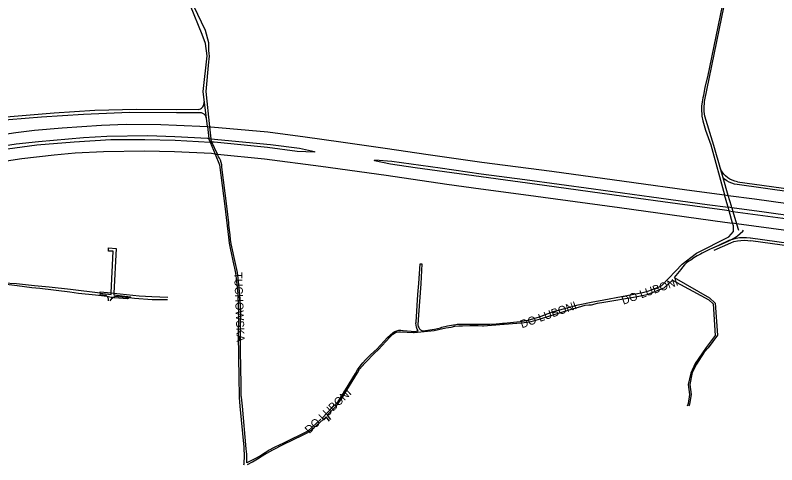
# Model space of a CAD drawing. Extents: x -304109 to -273954, y 21500 to 39796.
# Drawn here: x -291935 to -290984, y 24677 to 25238 of the extents above; entities that cross this region are included whole.
import ezdxf

# ---------------------------------------------------------------- set-up
doc = ezdxf.new("R2010")
doc.units = 0
doc.layers.add('krawedzie_ulic', color=7, linetype='Continuous')
doc.layers.add('nazwy_ulic', color=7, linetype='Continuous')

msp = doc.modelspace()

# ---------------------------------------------------------------- linework, layer by layer
at = {"layer": 'krawedzie_ulic'}
for points in [[(-290976.947, 25599.449), (-290987.733, 25547.057), (-290997.061, 25500), (-291008.081, 25441.889), (-291014.857, 25409.782), (-291018.185, 25394.682), (-291041.398, 25299.031), (-291052.341, 25250), (-291070.829, 25161.41), (-291074.104, 25148.78), (-291075.843, 25138.149), (-291076.517, 25135.384), (-291077.455, 25130.228), (-291077.999, 25125.015), (-291078.143, 25119.776), (-291077.887, 25114.541), (-291077.605, 25112.537), (-291076.492, 25106.541), (-291074.989, 25100.63), (-291073.101, 25094.831), (-291066.681, 25076.584), (-291049.397, 25014.029)], [(-291053.929, 25045.397), (-291062.648, 25075.647), (-291074.242, 25112.539), (-291074.739, 25118.039), (-291074.837, 25123.56), (-291074.535, 25129.074), (-291074.363, 25130.75), (-291049.749, 25250), (-291044.725, 25273.891), (-291041.858, 25286.027), (-291039.558, 25294.689), (-291036.106, 25310.266), (-291032.264, 25325.751), (-291031.184, 25329.828)], [(-291695.158, 25099.271), (-291700.602, 25143.366), (-291695.471, 25187.538), (-291697.718, 25202.963), (-291701.657, 25214.544), (-291716.423, 25250)], [(-291712.361, 25250), (-291697.782, 25219.741), (-291693.885, 25204.321), (-291693.861, 25194.203), (-291693.298, 25190.707), (-291693.133, 25187.17), (-291693.367, 25183.637), (-291693.998, 25180.153), (-291694.006, 25180.119)], [(-291693.972, 25180.262), (-291697.349, 25143.171), (-291692.617, 25099.158)], [(-291705.702, 25120.723), (-291703.956, 25121.421), (-291702.397, 25122.472), (-291701.095, 25123.828), (-291700.108, 25125.428), (-291699.48, 25127.201), (-291699.241, 25129.066), (-291699.302, 25130.31)], [(-292164.64, 25067.749), (-292141.066, 25072.442), (-292114.941, 25077.949), (-292099.716, 25081.39), (-292052.633, 25091.306), (-292004.892, 25099.568), (-291943.117, 25107.989), (-291902.463, 25111.369), (-291849.857, 25115.001), (-291792.331, 25117.185), (-291733.982, 25116.855), (-291704.735, 25116.953)], [(-291705.703, 25120.719), (-291733.699, 25120.119), (-291783.732, 25120.833), (-291835.699, 25119.364), (-291886.352, 25116.209), (-291941.644, 25111.455), (-291998.621, 25104.018), (-292030.594, 25098.726), (-292066.636, 25091.797), (-292115.198, 25081.393), (-292151.24, 25074.302)], [(-291704.73, 25116.951), (-291702.965, 25116.727), (-291701.294, 25116.116), (-291699.8, 25115.148), (-291698.56, 25113.872), (-291697.635, 25112.352), (-291697.071, 25110.664), (-291696.934, 25109.775)], [(-292172.44, 25047.582), (-292162.925, 25049.402), (-292115.73, 25059.056), (-292044.749, 25073.614), (-291998.984, 25081.934), (-291968.107, 25087.116), (-291934.372, 25092.103), (-291911.158, 25094.846), (-291876.474, 25097.846), (-291827.436, 25101.226), (-291796.722, 25102.37), (-291753.46, 25101.994), (-291733.975, 25100.999), (-291695.158, 25099.271)], [(-291695.158, 25099.271), (-291693.32, 25084.384)], [(-291695.158, 25099.271), (-291692.617, 25099.158)], [(-291692.617, 25099.158), (-291691.005, 25084.162)], [(-291692.617, 25099.158), (-291690.778, 25099.076), (-291619.737, 25092.566), (-291573.022, 25086.342), (-291528.627, 25080.32), (-291473.132, 25072.27), (-291419.4, 25064.481), (-291352.687, 25055.059), (-291264.947, 25043.63), (-291162.894, 25029.5), (-291096.398, 25020.41), (-291049.397, 25014.029)], [(-291693.32, 25084.384), (-291694.944, 25084.54), (-291735.779, 25086.492), (-291769.684, 25087.598), (-291820.698, 25086.785), (-291849.939, 25085.288), (-291905.95, 25080.468), (-291933.839, 25077.21), (-291992.895, 25068.076), (-292048.403, 25057.718), (-292115.953, 25044.175), (-292176.017, 25031.976)], [(-292176.616, 25027.444), (-292134.003, 25035.847), (-292116.791, 25039.496), (-292056.216, 25052.062), (-291997.395, 25063.393), (-291944.859, 25071.373), (-291908.079, 25076.33), (-291861.762, 25080.201), (-291815.633, 25083.23), (-291773.463, 25083.296), (-291735.632, 25082.359), (-291691.708, 25080.016)], [(-291693.32, 25084.384), (-291693.247, 25083.797), (-291691.708, 25080.016)], [(-291693.32, 25084.384), (-291691.005, 25084.162)], [(-291691.708, 25080.016), (-291685.622, 25065.068)], [(-291689.537, 25079.9), (-291691.708, 25080.016)], [(-291691.005, 25084.162), (-291690.857, 25082.787), (-291689.537, 25079.9)], [(-291691.005, 25084.162), (-291616.192, 25076.987), (-291580.228, 25072.225), (-291561.295, 25068.306), (-291561.428, 25067.196), (-291583.034, 25068.227), (-291620.07, 25073.312), (-291686.762, 25079.752), (-291689.537, 25079.9)], [(-291682.619, 25064.773), (-291689.537, 25079.9)], [(-291685.622, 25065.068), (-291690.082, 25065.506), (-291736.187, 25067.826), (-291773.592, 25068.74), (-291824.926, 25067.791), (-291860.212, 25065.974), (-291886.505, 25063.662), (-291926.942, 25058.856), (-291978.846, 25051.161), (-292029.535, 25042.085), (-292117.702, 25024.403), (-292175.921, 25012.909)], [(-291685.622, 25065.068), (-291680.19, 25051.726), (-291673.237, 25000), (-291668.994, 24961.313), (-291667.994, 24953.541), (-291666.96, 24947.622), (-291662.026, 24925.849), (-291661.257, 24922.516), (-291660.083, 24916.067), (-291659.303, 24909.559), (-291656.846, 24886.585)], [(-291685.622, 25065.068), (-291682.619, 25064.773)], [(-291668.524, 24979.223), (-291670.797, 25000), (-291677.21, 25048.709), (-291677.369, 25051.662), (-291677.924, 25054.566), (-291678.866, 25057.37), (-291680.178, 25060.02), (-291681.127, 25061.51), (-291682.619, 25064.773)], [(-291682.619, 25064.773), (-291623.807, 25058.998), (-291553.528, 25049.723), (-291471.884, 25038.511), (-291396.192, 25027.347), (-291353.856, 25021.496), (-291300.506, 25014.568), (-291180.491, 24998.035), (-291049.229, 24980.019), (-291039.315, 24978.639)], [(-291043.794, 24994.055), (-291049.292, 24994.801), (-291108.21, 25002.982), (-291175.235, 25012.098), (-291274.069, 25025.793), (-291353.367, 25036.404), (-291435.579, 25047.923), (-291466.496, 25052.401), (-291486.567, 25056.644), (-291486.248, 25057.745), (-291465.036, 25056.264), (-291404.342, 25047.728), (-291353.307, 25040.408), (-291298.878, 25033.27), (-291212.922, 25021.4), (-291140.608, 25011.555), (-291071.065, 25002.172), (-291045.104, 24998.565)], [(-291053.929, 25045.397), (-291054.051, 25045.609), (-291055.053, 25047.873)], [(-291051, 25035.235), (-291053.929, 25045.397)], [(-291033.279, 25030.43), (-291036.544, 25031.133), (-291039.702, 25032.221), (-291042.707, 25033.678), (-291045.517, 25035.484), (-291048.092, 25037.613), (-291050.393, 25040.033), (-291052.389, 25042.712), (-291053.929, 25045.397)], [(-291051, 25035.235), (-291051.409, 25035.617)], [(-291044.705, 25013.392), (-291051, 25035.235)], [(-291033.77, 25026.851), (-291037.154, 25027.467), (-291040.444, 25028.472), (-291043.595, 25029.852), (-291046.564, 25031.588), (-291049.313, 25033.657), (-291051, 25035.235)], [(-291033.28, 25030.429), (-290957.513, 25020.009), (-290885.685, 25010.202), (-290869.351, 25008.08), (-290773.911, 24994.678), (-290725.03, 24987.92)], [(-290725.459, 24984.11), (-290778.482, 24991.505), (-290869.903, 25004.613), (-290965.733, 25017.564), (-291033.768, 25026.852)], [(-291045.104, 24998.565), (-291045.521, 25000), (-291049.397, 25014.029)], [(-291049.397, 25014.029), (-291044.705, 25013.392)], [(-291040.236, 24997.888), (-291040.845, 25000), (-291044.705, 25013.392)], [(-291044.705, 25013.392), (-291012.02, 25008.955), (-290928.893, 24997.457), (-290870.938, 24989.583), (-290753.268, 24973.191), (-290715.171, 24967.847)], [(-291043.794, 24994.055), (-291045.104, 24998.565)], [(-291040.236, 24997.888), (-291045.104, 24998.565)], [(-291039.315, 24978.639), (-291043.794, 24994.055)], [(-291043.794, 24994.055), (-291038.942, 24993.397)], [(-291040.236, 24997.888), (-291038.942, 24993.397)], [(-290713.094, 24952.844), (-290720.057, 24953.822), (-290871.953, 24974.815), (-290923.431, 24981.746), (-290999.948, 24992.29), (-291040.236, 24997.888)], [(-291038.942, 24993.397), (-291034.496, 24977.968)], [(-291038.942, 24993.397), (-290963.958, 24983.223), (-290883.34, 24972.095), (-290871.594, 24970.588), (-290712.83, 24948.814)], [(-291665.358, 24952.831), (-291666.296, 24958.306), (-291666.838, 24963.834), (-291666.858, 24964.165), (-291668.243, 24976.237), (-291668.524, 24979.225)], [(-291552.341, 24734.702), (-291537.61, 24750), (-291534.665, 24752.731), (-291532.006, 24755.742), (-291529.66, 24759.002), (-291527.649, 24762.479), (-291527.464, 24762.844), (-291510.416, 24790.691), (-291507.644, 24795.441), (-291504.534, 24799.978), (-291501.103, 24804.276), (-291497.778, 24807.9), (-291491.602, 24814.176), (-291483.345, 24821.816), (-291470.232, 24835.654), (-291467.103, 24838.803), (-291463.704, 24841.658), (-291463.044, 24842.154), (-291460.945, 24843.421), (-291458.668, 24844.33), (-291456.274, 24844.858), (-291453.826, 24844.99), (-291451.389, 24844.723), (-291450.767, 24844.589), (-291440.809, 24843.571), (-291438.116, 24843.334), (-291435.417, 24843.496), (-291432.772, 24844.054), (-291432.206, 24844.228), (-291433.405, 24846.391), (-291434.241, 24848.719), (-291434.691, 24851.151), (-291434.744, 24853.624), (-291434.631, 24854.778), (-291432.515, 24889.515), (-291431.292, 24903.163), (-291429.458, 24928.007), (-291427.294, 24927.822), (-291428.718, 24902.834), (-291431.696, 24864.191), (-291432.327, 24851.419), (-291432.013, 24849.696), (-291431.318, 24848.088), (-291430.277, 24846.68), (-291428.944, 24845.543), (-291427.389, 24844.737), (-291425.727, 24844.309), (-291411.533, 24846.198), (-291407.838, 24846.941), (-291404.243, 24848.071), (-291402.512, 24848.77), (-291395.226, 24850.339), (-291387.867, 24851.514), (-291386.508, 24851.687), (-291383.303, 24852.339), (-291380.042, 24852.596), (-291377.121, 24852.487), (-291342.401, 24852.377), (-291334.494, 24852.828), (-291326.62, 24853.677), (-291325.022, 24853.899), (-291304.448, 24855.739), (-291294.497, 24857.568), (-291280.649, 24861.508), (-291264.384, 24867.811), (-291232.059, 24876.752), (-291216.007, 24879.772), (-291200, 24882.814), (-291155.977, 24891.214), (-291149.821, 24892.558), (-291143.764, 24894.29), (-291137.828, 24896.402), (-291132.038, 24898.887), (-291127.921, 24900.928), (-291102.414, 24927.408), (-291084.5, 24941.04), (-291044.085, 24961.696), (-291038.279, 24968.376), (-291038.342, 24975.291), (-291039.315, 24978.639)], [(-291034.496, 24977.968), (-291039.315, 24978.639)], [(-291034.496, 24977.968), (-291032.147, 24969.818)], [(-290711.845, 24933.769), (-290873.319, 24955.76), (-290969.489, 24968.916), (-291034.496, 24977.968)], [(-291040.819, 24958.137), (-291036.993, 24960.298), (-291033.316, 24962.834), (-291029.879, 24965.689), (-291026.712, 24968.84), (-291025.82, 24969.836)], [(-291062.21, 24944.9), (-291041.76, 24954.192)], [(-291056.918, 24950.875), (-291044.954, 24956.261), (-291040.883, 24958.101), (-291040.819, 24958.137)], [(-291043.307, 24957.236), (-291056.918, 24950.875)], [(-291043.307, 24957.239), (-291040.819, 24958.137)], [(-291041.759, 24954.194), (-291037.642, 24955.549), (-291033.418, 24956.518), (-291029.123, 24957.094), (-291024.793, 24957.272), (-291020.464, 24957.05), (-291016.79, 24956.544)], [(-291040.819, 24958.137), (-291039.182, 24958.728), (-291034.938, 24959.835), (-291030.611, 24960.551), (-291026.237, 24960.87), (-291021.852, 24960.789), (-291017.493, 24960.309), (-291017.084, 24960.244)], [(-291017.085, 24960.243), (-290951.35, 24951.172), (-290873.418, 24940.848), (-290756.149, 24924.781), (-290734.585, 24922.08)], [(-290734.546, 24918.349), (-290811.553, 24928.816), (-290873.813, 24937.438), (-290941.356, 24946.311), (-291016.788, 24956.543)], [(-291815.31, 24891.475), (-291812.87, 24943.868), (-291818.895, 24943.847), (-291818.783, 24947.709), (-291809.231, 24947.011), (-291812.104, 24891.14)], [(-291553.661, 24733.581), (-291569.867, 24718.675), (-291600, 24703.919), (-291610.824, 24698.669), (-291612.674, 24697.771), (-291618.064, 24694.857), (-291623.252, 24691.598), (-291628.95, 24688.041), (-291635.93, 24684.118), (-291645.787, 24679.083), (-291645.774, 24682.83), (-291646.057, 24689.868), (-291646.739, 24696.879), (-291651.447, 24750), (-291652.768, 24761.061), (-291652.858, 24762.384), (-291652.967, 24764.392), (-291652.981, 24776.616), (-291653.591, 24798.604), (-291653.841, 24818.352), (-291653.928, 24839.166), (-291653.695, 24853.446), (-291653.652, 24865.338), (-291653.884, 24874.286), (-291654.335, 24883.816), (-291654.809, 24889.644), (-291656.835, 24909.816), (-291657.759, 24917.146), (-291659.078, 24924.416), (-291659.944, 24928.269), (-291665.361, 24952.843)], [(-291056.918, 24950.875), (-291068.058, 24945.859), (-291077.283, 24941.053), (-291079.519, 24940.083), (-291083.731, 24937.926), (-291087.746, 24935.422), (-291091.535, 24932.587), (-291093.811, 24931.231), (-291096.807, 24929.047), (-291099.55, 24926.554), (-291102.008, 24923.78), (-291104.154, 24920.757), (-291112.238, 24910.911), (-291068.069, 24885.409), (-291061.119, 24878.712), (-291058.118, 24838.76), (-291069.793, 24822.959), (-291074.677, 24817.52), (-291084.443, 24802.421), (-291089.66, 24791.975), (-291092.667, 24776.891), (-291091.211, 24764.783), (-291093.059, 24752.439), (-291094.064, 24750)], [(-291056.918, 24950.875), (-291063.233, 24947.923)], [(-291534.299, 24749.955), (-291527.742, 24758.975), (-291507.922, 24791.784), (-291505.195, 24796.05), (-291502.139, 24800.087), (-291498.774, 24803.871), (-291497.942, 24804.72), (-291486.59, 24816.413), (-291481.595, 24820.958), (-291476.878, 24825.791), (-291472.572, 24830.752), (-291467.023, 24836.584), (-291465.411, 24838.48), (-291463.516, 24840.094), (-291461.387, 24841.384), (-291459.08, 24842.317), (-291456.653, 24842.869), (-291454.169, 24843.026), (-291454.039, 24843.023), (-291437.949, 24842.005), (-291436.836, 24841.949), (-291412.083, 24844.534), (-291406.769, 24845.633), (-291397.662, 24847.75), (-291390.823, 24848.905), (-291386.113, 24849.813), (-291381.344, 24850.325), (-291376.571, 24850.439), (-291367.372, 24850.746), (-291362.599, 24850.748), (-291357.139, 24850.801), (-291351.689, 24850.455), (-291350.365, 24850.31), (-291340.445, 24851.146), (-291308.751, 24853.619), (-291302.638, 24854.225), (-291296.696, 24854.852), (-291290.81, 24855.874), (-291285.005, 24857.289), (-291279.308, 24859.088), (-291278.093, 24859.527), (-291263.599, 24864.218), (-291244.581, 24870.093), (-291227.729, 24875.061), (-291223.313, 24876.015), (-291218.829, 24876.574), (-291215.615, 24876.73), (-291207.976, 24878.562), (-291200, 24879.892), (-291160.626, 24886.815), (-291145.949, 24889.533), (-291124.965, 24897.938), (-291114.266, 24907.312), (-291069.227, 24882.771), (-291063.692, 24877.658), (-291061.271, 24838.294), (-291072.257, 24823.176), (-291086.191, 24803.294), (-291091.62, 24791.35), (-291094.8, 24777.233), (-291093.142, 24764.717), (-291094.986, 24753.186), (-291096.173, 24750)], [(-291829.292, 24891.162), (-291866.217, 24895.9), (-291892.91, 24898.714), (-291911.122, 24900.484), (-291933.445, 24903.055), (-291949.989, 24903.717)], [(-291820.473, 24887.195), (-291835.012, 24888.876), (-291855.967, 24890.926), (-291867.062, 24892.553), (-291904.546, 24896.866), (-291914.425, 24897.974), (-291932.862, 24900.152), (-291945.911, 24902.129)], [(-291829.292, 24891.162), (-291829.383, 24889.734), (-291822.01, 24888.898)], [(-291829.292, 24891.162), (-291829.179, 24892.922), (-291815.31, 24891.475)], [(-291829.292, 24891.162), (-291815.407, 24889.381), (-291815.31, 24891.475)], [(-291822.012, 24888.901), (-291820.754, 24887.644), (-291820.473, 24887.195)], [(-291820.473, 24887.195), (-291818.496, 24886.967), (-291815.435, 24886.357), (-291814.013, 24886.14), (-291812.854, 24885.869)], [(-291820.473, 24887.195), (-291819.809, 24886.138), (-291819.223, 24884.46), (-291819.026, 24882.694), (-291819.101, 24881.612)], [(-291815.31, 24891.475), (-291812.104, 24891.14)], [(-291812.854, 24885.869), (-291812.438, 24886.186), (-291810.707, 24887.054)], [(-291812.104, 24891.14), (-291812.206, 24889.148), (-291791.203, 24886.742), (-291793.036, 24885.294)], [(-291812.104, 24891.14), (-291780.231, 24887.814), (-291764.617, 24886.889), (-291744.715, 24886.344)], [(-291793.036, 24885.294), (-291810.705, 24887.054)], [(-291655.864, 24863.681), (-291656.395, 24878.585), (-291656.846, 24886.588)], [(-291816.531, 24881.59), (-291815.472, 24883.377), (-291814.09, 24884.928), (-291812.854, 24885.869)], [(-291793.036, 24885.294), (-291794.763, 24883.929), (-291811.199, 24885.301), (-291812.18, 24885.711), (-291812.854, 24885.869)], [(-291744.865, 24882.683), (-291764.25, 24882.973), (-291786.241, 24884.617), (-291793.036, 24885.294)], [(-291649.849, 24676.631), (-291649.354, 24678.028), (-291649.248, 24679.506), (-291649.044, 24686.655), (-291649.096, 24698.661), (-291654.217, 24750), (-291655.007, 24760.879), (-291655.272, 24762.457), (-291654.931, 24763.623), (-291655.423, 24784.669), (-291656.082, 24812.477), (-291656.213, 24839.492), (-291655.86, 24863.936)], [(-291534.299, 24749.955), (-291545.438, 24738.631), (-291541.31, 24733.352)], [(-291534.3, 24749.954), (-291534.299, 24749.955)], [(-291534.255, 24750), (-291534.299, 24749.955)], [(-291542.678, 24731.239), (-291547.086, 24736.747), (-291562.1, 24722.988), (-291562.49, 24722.575), (-291565.127, 24720.119), (-291568.019, 24717.971), (-291571.132, 24716.156), (-291576.692, 24713.272), (-291600, 24702.088), (-291613.912, 24695.102), (-291621.499, 24690.741), (-291626.791, 24687.416), (-291632.825, 24683.653), (-291639.061, 24680.234), (-291639.191, 24680.168), (-291645.607, 24676.516)]]:
    msp.add_lwpolyline(points, dxfattribs=at)

# ---------------------------------------------------------------- texts
at = {"layer": 'nazwy_ulic'}
for s, rotation, p in [('TUCHOWSKA', 272.145469, (-291661.77, 24917.019)), ('DO LUBONI', 19.499344, (-291175.774, 24876.71)), ('DO LUBONI', 19.499344, (-291302.372, 24847.256)), ('DO LUBONI', 43.428036, (-291567.898, 24714.967))]:
    msp.add_text(s, height=10, rotation=rotation, dxfattribs=at).set_placement(p)

doc.saveas('drawing.dxf')
